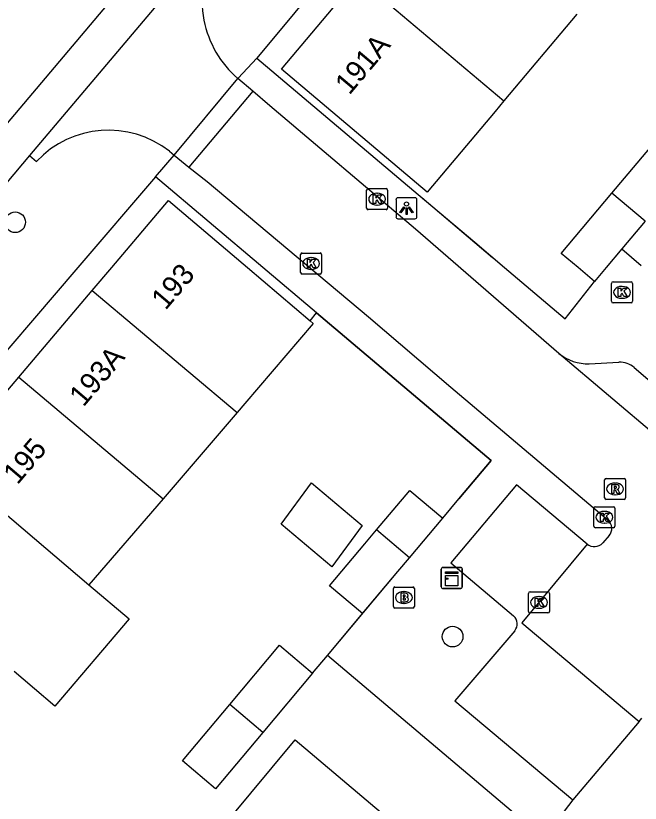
# Model space of a CAD drawing. Extents: x 160356 to 161355, y 381727 to 382845.
# Drawn here: x 160534.35 to 160564.02, y 382224.57 to 382261.95 of the extents above; entities that cross this region are included whole.
import ezdxf

# ---------------------------------------------------------------- set-up
doc = ezdxf.new("R2010")
doc.units = 0
for name, color, linetype in [('IMGEO_Boom', 7, 'Continuous'), ('IMGEO_Brandkraan', 7, 'Continuous'), ('IMGEO_Kast', 7, 'Continuous'), ('IMGEO_Kolk', 7, 'Continuous'), ('IMGEO_Lichtpunt', 7, 'Continuous'), ('IMGEO_Muur', 7, 'Continuous'), ('IMGEO_Pand', 7, 'Continuous'), ('IMGEO_Pand_nummerreeks', 7, 'Continuous'), ('IMGEO_Rijbaan_lokaal_gesloten', 7, 'Continuous'), ('IMGEO_Rijbaan_lokaal_open', 7, 'Continuous'), ('IMGEO_Rioolput', 7, 'Continuous'), ('IMGEO_Voetpad_open', 7, 'Continuous')]:
    doc.layers.add(name, color=color, linetype=linetype)

msp = doc.modelspace()

# ---------------------------------------------------------------- linework, layer by layer
at = {"layer": 'IMGEO_Boom'}
for centre in [(160534.323, 382252.15), (160555.103, 382232.482)]:
    msp.add_circle(centre, 0.489, dxfattribs=at)
at = {"layer": 'IMGEO_Brandkraan'}
for p, q in [((160552.364, 382234.836), (160553.216, 382234.836)), ((160552.289, 382233.91), (160552.289, 382234.762)), ((160552.777, 382234.616), (160552.802, 382234.616)), ((160553.29, 382234.762), (160553.29, 382233.91)), ((160553.216, 382233.836), (160552.364, 382233.836)), ((160552.8, 382234.056), (160552.775, 382234.056))]:
    msp.add_line(p, q, dxfattribs=at)
for points in [[(160552.364, 382234.836), (160553.216, 382234.836)], [(160552.289, 382233.91), (160552.289, 382234.762)], [(160552.637, 382234.536), (160552.637, 382234.136), (160552.85, 382234.136)], [(160552.868, 382234.536), (160552.637, 382234.536)], [(160552.816, 382234.455), (160552.762, 382234.455), (160552.762, 382234.379)], [(160553.29, 382234.762), (160553.29, 382233.91)], [(160552.762, 382234.379), (160552.815, 382234.379)], [(160552.824, 382234.303), (160552.762, 382234.303), (160552.762, 382234.222)], [(160552.762, 382234.222), (160552.824, 382234.222)], [(160553.216, 382233.836), (160552.364, 382233.836)]]:
    msp.add_lwpolyline(points, dxfattribs=at)
for centre, radius, start, end in [((160552.366, 382234.76), 0.0765, 91.552, 178.448), ((160552.366, 382234.76), 0.0765, 91.552, 178.448), ((160553.214, 382234.76), 0.0765, 1.552, 88.448), ((160553.214, 382234.76), 0.0765, 1.552, 88.448), ((160552.817, 382234.417), 0.0379, 267.8285, 90.9355), ((160552.872, 382234.391), 0.145, 59.4692, 91.5367), ((160552.897, 382234.438), 0.0922, 285.5137, 58.1501), ((160552.825, 382234.262), 0.0404, 269.8759, 90.5077), ((160552.856, 382234.387), 0.251, 268.6676, 293.5347), ((160552.902, 382234.246), 0.105, 301.3115, 78.989), ((160552.366, 382233.912), 0.0765, 181.552, 268.448), ((160552.366, 382233.912), 0.0765, 181.552, 268.448), ((160553.214, 382233.912), 0.0765, 271.552, 358.448), ((160553.214, 382233.912), 0.0765, 271.552, 358.448)]:
    msp.add_arc(centre, radius, start, end, dxfattribs=at)
for centre, major_axis, ratio, start_param, end_param in [((160552.776, 382234.336), (-0.387, 0.002), 0.722429, 4.712389, 7.853982), ((160552.801, 382234.336), (-0.39, 0.002), 0.717154, 1.570796, 4.712389)]:
    msp.add_ellipse(centre, major_axis=major_axis, ratio=ratio, start_param=start_param, end_param=end_param, dxfattribs=at)
at = {"layer": 'IMGEO_Kast'}
for p, q in [((160554.565, 382234.841), (160554.565, 382235.682)), ((160554.565, 382235.682), (160554.565, 382234.841)), ((160554.64, 382235.766), (160555.481, 382235.766)), ((160555.481, 382235.766), (160554.64, 382235.766)), ((160555.565, 382235.691), (160555.565, 382234.85)), ((160555.565, 382234.85), (160555.565, 382235.691)), ((160555.49, 382234.766), (160554.649, 382234.766)), ((160554.649, 382234.766), (160555.49, 382234.766))]:
    msp.add_line(p, q, dxfattribs=at)
for points in [[(160554.76, 382235.556), (160555.36, 382235.556), (160555.36, 382235.471), (160554.76, 382235.471), (160554.76, 382235.556)], [(160554.76, 382235.381), (160555.36, 382235.381), (160555.36, 382234.892), (160554.76, 382234.892), (160554.76, 382235.381)]]:
    msp.add_lwpolyline(points, dxfattribs=at)
msp.add_circle((160554.844, 382235.23), 0.0377, dxfattribs=at)
for centre, start, end in [((160554.643, 382235.688), 92.4484, 184.2845), ((160554.643, 382235.688), 92.4484, 184.2845), ((160555.487, 382235.688), 2.4484, 94.2845), ((160555.487, 382235.688), 2.4484, 94.2845), ((160554.643, 382234.844), 182.4484, 274.2845), ((160554.643, 382234.844), 182.4484, 274.2845), ((160555.487, 382234.844), 272.4484, 4.2845), ((160555.487, 382234.844), 272.4484, 4.2845)]:
    msp.add_arc(centre, 0.0779, start, end, dxfattribs=at)
at = {"layer": 'IMGEO_Kolk'}
for p, q in [((160551.017, 382252.821), (160551.017, 382253.673)), ((160551.092, 382253.747), (160551.944, 382253.747)), ((160551.505, 382253.527), (160551.53, 382253.527)), ((160552.018, 382253.673), (160552.018, 382252.821)), ((160551.528, 382252.967), (160551.503, 382252.967)), ((160551.944, 382252.747), (160551.092, 382252.747)), ((160547.882, 382249.764), (160547.882, 382250.616)), ((160547.957, 382250.69), (160548.809, 382250.69)), ((160548.883, 382250.616), (160548.883, 382249.764)), ((160548.37, 382250.47), (160548.395, 382250.47)), ((160548.393, 382249.91), (160548.368, 382249.91)), ((160548.809, 382249.69), (160547.957, 382249.69)), ((160562.652, 382248.396), (160562.652, 382249.248)), ((160562.727, 382249.322), (160563.579, 382249.322)), ((160563.14, 382249.102), (160563.165, 382249.102)), ((160563.653, 382249.248), (160563.653, 382248.396)), ((160563.579, 382248.322), (160562.727, 382248.322)), ((160563.163, 382248.542), (160563.138, 382248.542)), ((160561.813, 382237.722), (160561.813, 382238.574)), ((160561.888, 382238.648), (160562.74, 382238.648)), ((160562.814, 382238.574), (160562.814, 382237.722)), ((160562.301, 382238.428), (160562.326, 382238.428)), ((160562.324, 382237.868), (160562.299, 382237.868)), ((160562.74, 382237.648), (160561.888, 382237.648)), ((160558.708, 382233.681), (160558.708, 382234.533)), ((160558.783, 382234.607), (160559.635, 382234.607)), ((160559.709, 382234.533), (160559.709, 382233.681)), ((160559.196, 382234.387), (160559.221, 382234.387)), ((160559.219, 382233.827), (160559.194, 382233.827)), ((160559.635, 382233.607), (160558.783, 382233.607))]:
    msp.add_line(p, q, dxfattribs=at)
for points in [[(160551.017, 382252.821), (160551.017, 382253.673)], [(160551.092, 382253.747), (160551.944, 382253.747)], [(160552.018, 382253.673), (160552.018, 382252.821)], [(160551.338, 382253.447), (160551.461, 382253.447), (160551.461, 382253.296), (160551.591, 382253.447), (160551.755, 382253.447), (160551.609, 382253.296), (160551.762, 382253.047), (160551.61, 382253.047), (160551.525, 382253.211), (160551.461, 382253.144), (160551.461, 382253.047), (160551.338, 382253.047), (160551.338, 382253.447)], [(160551.944, 382252.747), (160551.092, 382252.747)], [(160547.882, 382249.764), (160547.882, 382250.616)], [(160547.957, 382250.69), (160548.809, 382250.69)], [(160548.883, 382250.616), (160548.883, 382249.764)], [(160548.203, 382250.39), (160548.326, 382250.39), (160548.326, 382250.239), (160548.456, 382250.39), (160548.62, 382250.39), (160548.474, 382250.239), (160548.627, 382249.99), (160548.475, 382249.99), (160548.39, 382250.154), (160548.326, 382250.087), (160548.326, 382249.99), (160548.203, 382249.99), (160548.203, 382250.39)], [(160548.809, 382249.69), (160547.957, 382249.69)], [(160562.652, 382248.396), (160562.652, 382249.248)], [(160562.727, 382249.322), (160563.579, 382249.322)], [(160562.973, 382249.022), (160563.096, 382249.022), (160563.096, 382248.871), (160563.226, 382249.022), (160563.39, 382249.022), (160563.244, 382248.871), (160563.397, 382248.622), (160563.245, 382248.622), (160563.16, 382248.786), (160563.096, 382248.719), (160563.096, 382248.622), (160562.973, 382248.622), (160562.973, 382249.022)], [(160563.653, 382249.248), (160563.653, 382248.396)], [(160563.579, 382248.322), (160562.727, 382248.322)], [(160561.813, 382237.722), (160561.813, 382238.574)], [(160561.888, 382238.648), (160562.74, 382238.648)], [(160562.814, 382238.574), (160562.814, 382237.722)], [(160562.134, 382238.348), (160562.257, 382238.348), (160562.257, 382238.197), (160562.387, 382238.348), (160562.551, 382238.348), (160562.405, 382238.197), (160562.558, 382237.948), (160562.406, 382237.948), (160562.321, 382238.112), (160562.257, 382238.045), (160562.257, 382237.948), (160562.134, 382237.948), (160562.134, 382238.348)], [(160562.74, 382237.648), (160561.888, 382237.648)], [(160558.708, 382233.681), (160558.708, 382234.533)], [(160558.783, 382234.607), (160559.635, 382234.607)], [(160559.709, 382234.533), (160559.709, 382233.681)], [(160559.029, 382234.307), (160559.152, 382234.307), (160559.152, 382234.156), (160559.282, 382234.307), (160559.446, 382234.307), (160559.3, 382234.156), (160559.453, 382233.907), (160559.301, 382233.907), (160559.216, 382234.071), (160559.152, 382234.004), (160559.152, 382233.907), (160559.029, 382233.907), (160559.029, 382234.307)], [(160559.635, 382233.607), (160558.783, 382233.607)]]:
    msp.add_lwpolyline(points, dxfattribs=at)
for centre, start, end in [((160551.094, 382253.671), 91.552, 178.448), ((160551.094, 382253.671), 91.552, 178.448), ((160551.942, 382253.671), 1.552, 88.448), ((160551.942, 382253.671), 1.552, 88.448), ((160551.094, 382252.823), 181.552, 268.448), ((160551.094, 382252.823), 181.552, 268.448), ((160551.942, 382252.823), 271.552, 358.448), ((160551.942, 382252.823), 271.552, 358.448), ((160547.959, 382250.614), 91.552, 178.448), ((160547.959, 382250.614), 91.552, 178.448), ((160548.807, 382250.614), 1.552, 88.448), ((160548.807, 382250.614), 1.552, 88.448), ((160547.959, 382249.766), 181.552, 268.448), ((160547.959, 382249.766), 181.552, 268.448), ((160548.807, 382249.766), 271.552, 358.448), ((160548.807, 382249.766), 271.552, 358.448), ((160562.729, 382249.246), 91.552, 178.448), ((160562.729, 382249.246), 91.552, 178.448), ((160563.577, 382249.246), 1.552, 88.448), ((160563.577, 382249.246), 1.552, 88.448), ((160562.729, 382248.398), 181.552, 268.448), ((160562.729, 382248.398), 181.552, 268.448), ((160563.577, 382248.398), 271.552, 358.448), ((160563.577, 382248.398), 271.552, 358.448), ((160561.89, 382238.572), 91.552, 178.448), ((160561.89, 382238.572), 91.552, 178.448), ((160562.738, 382238.572), 1.552, 88.448), ((160562.738, 382238.572), 1.552, 88.448), ((160561.89, 382237.724), 181.552, 268.448), ((160561.89, 382237.724), 181.552, 268.448), ((160562.738, 382237.724), 271.552, 358.448), ((160562.738, 382237.724), 271.552, 358.448), ((160558.785, 382234.531), 91.552, 178.448), ((160558.785, 382234.531), 91.552, 178.448), ((160559.633, 382234.531), 1.552, 88.448), ((160559.633, 382234.531), 1.552, 88.448), ((160558.785, 382233.683), 181.552, 268.448), ((160558.785, 382233.683), 181.552, 268.448), ((160559.633, 382233.683), 271.552, 358.448), ((160559.633, 382233.683), 271.552, 358.448)]:
    msp.add_arc(centre, 0.0765, start, end, dxfattribs=at)
for centre, major_axis, ratio, start_param, end_param in [((160551.504, 382253.247), (-0.387, 0.002), 0.722429, 4.712389, 7.853982), ((160551.529, 382253.247), (-0.39, 0.002), 0.717154, 1.570796, 4.712389), ((160548.369, 382250.19), (-0.387, 0.002), 0.722429, 4.712389, 7.853982), ((160548.394, 382250.19), (-0.39, 0.002), 0.717154, 1.570796, 4.712389), ((160563.139, 382248.822), (-0.387, 0.002), 0.722429, 4.712389, 7.853982), ((160563.164, 382248.822), (-0.39, 0.002), 0.717154, 1.570796, 4.712389), ((160562.3, 382238.148), (-0.387, 0.002), 0.722429, 4.712389, 7.853982), ((160562.325, 382238.148), (-0.39, 0.002), 0.717154, 1.570796, 4.712389), ((160559.195, 382234.107), (-0.387, 0.002), 0.722429, 4.712389, 7.853982), ((160559.22, 382234.107), (-0.39, 0.002), 0.717154, 1.570796, 4.712389)]:
    msp.add_ellipse(centre, major_axis=major_axis, ratio=ratio, start_param=start_param, end_param=end_param, dxfattribs=at)
at = {"layer": 'IMGEO_Lichtpunt'}
for p, q in [((160552.415, 382253.218), (160552.415, 382252.411)), ((160552.415, 382253.218), (160552.415, 382252.411)), ((160553.317, 382253.313), (160552.509, 382253.313)), ((160553.317, 382253.313), (160552.509, 382253.313)), ((160553.411, 382252.411), (160553.411, 382253.218)), ((160553.411, 382252.411), (160553.411, 382253.218)), ((160552.509, 382252.317), (160553.317, 382252.317)), ((160552.509, 382252.317), (160553.317, 382252.317))]:
    msp.add_line(p, q, dxfattribs=at)
for points in [[(160552.789, 382252.882), (160552.828, 382252.854), (160552.64, 382252.592), (160552.602, 382252.619), (160552.789, 382252.882)], [(160552.891, 382252.834), (160552.938, 382252.834), (160552.938, 382252.512), (160552.891, 382252.512), (160552.891, 382252.834)], [(160553.001, 382252.854), (160553.039, 382252.881), (160553.226, 382252.619), (160553.187, 382252.591), (160553.001, 382252.854)]]:
    msp.add_lwpolyline(points, dxfattribs=at)
msp.add_circle((160552.914, 382253.016), 0.0994, dxfattribs=at)
for centre, start, end in [((160552.509, 382253.218), 90, 180), ((160552.509, 382253.218), 90, 180), ((160553.317, 382253.218), 0, 90), ((160553.317, 382253.218), 0, 90), ((160552.509, 382252.411), 180, 270), ((160552.509, 382252.411), 180, 270), ((160553.317, 382252.411), 270, 0), ((160553.317, 382252.411), 270, 360)]:
    msp.add_arc(centre, 0.0946, start, end, dxfattribs=at)
at = {"layer": 'IMGEO_Muur'}
for points in [[(160553.643, 382253.317), (160557.003, 382250.476)], [(160548.33, 382247.474), (160548.642, 382247.847)], [(160548.642, 382247.847), (160556.93, 382240.845), (160555.404, 382239.017)], [(160549.153, 382231.581), (160552.508, 382235.573)], [(160548.454, 382230.75), (160549.153, 382231.581)]]:
    msp.add_lwpolyline(points, dxfattribs=at)
at = {"layer": 'IMGEO_Pand'}
for points in [[(160557.539, 382257.908), (160557.122, 382257.412), (160553.903, 382253.585), (160546.973, 382259.415), (160550.624, 382263.755)], [(160550.624, 382263.755), (160557.539, 382257.908)], [(160561.001, 382262.022), (160557.539, 382257.908)], [(160562.675, 382253.529), (160564.899, 382256.175), (160566.479, 382254.847)], [(160561.849, 382249.339), (160561.063, 382250), (160560.269, 382250.667), (160562.675, 382253.529)], [(160564.252, 382252.197), (160562.675, 382253.529)], [(160537.987, 382248.909), (160538.914, 382250), (160541.613, 382253.178), (160545.355, 382250), (160548.33, 382247.474), (160548.474, 382247.351), (160545.238, 382243.541), (160544.869, 382243.113)], [(160564.252, 382252.197), (160563.145, 382250.88)], [(160563.145, 382250.88), (160562.405, 382250), (160561.849, 382249.339)], [(160534.5, 382244.803), (160537.987, 382248.909)], [(160537.987, 382248.909), (160544.869, 382243.113)], [(160531.029, 382240.717), (160534.5, 382244.803)], [(160534.5, 382244.803), (160541.347, 382239.029)], [(160544.869, 382243.113), (160541.347, 382239.029)], [(160531.029, 382240.717), (160537.826, 382234.945)], [(160546.966, 382237.82), (160548.404, 382239.778), (160550.811, 382237.753), (160549.374, 382235.794), (160546.966, 382237.82)], [(160551.485, 382237.543), (160553.067, 382239.424), (160554.636, 382238.104)], [(160541.347, 382239.029), (160537.826, 382234.945)], [(160553.054, 382236.222), (160554.636, 382238.104)], [(160550.831, 382233.579), (160549.262, 382234.899), (160550.939, 382236.893), (160551.485, 382237.543)], [(160553.054, 382236.222), (160551.485, 382237.543)], [(160550.831, 382233.579), (160552.508, 382235.573), (160553.054, 382236.222)], [(160537.826, 382234.945), (160539.732, 382233.327), (160536.214, 382229.184), (160534.277, 382230.829)], [(160544.522, 382229.259), (160546.885, 382232.07), (160548.454, 382230.75), (160546.085, 382227.932)], [(160546.085, 382227.932), (160543.84, 382225.262), (160542.271, 382226.582), (160544.522, 382229.259)], [(160546.085, 382227.932), (160544.522, 382229.259)], [(160546.1, 382217.031), (160541.818, 382220.612), (160544.424, 382223.737), (160547.626, 382227.576), (160551.91, 382223.955)]]:
    msp.add_lwpolyline(points, dxfattribs=at)
at = {"layer": 'IMGEO_Rijbaan_lokaal_gesloten'}
for points in [[(160491.199, 382206.25), (160544.163, 382268.947), (160548.551, 382274.127), (160549.933, 382272.986)], [(160534.997, 382255.317), (160531.752, 382251.474)]]:
    msp.add_lwpolyline(points, dxfattribs=at)
at = {"layer": 'IMGEO_Rijbaan_lokaal_open'}
for points in [[(160543.539, 382265.412), (160534.997, 382255.317)], [(160541.876, 382255.34), (160544.899, 382258.973)], [(160545.617, 382258.378), (160544.899, 382258.973)], [(160545.617, 382258.378), (160542.577, 382254.762)], [(160560.156, 382245.921), (160553.337, 382251.819), (160546.421, 382257.67), (160545.617, 382258.378)], [(160541.655, 382255.523), (160541.876, 382255.34)], [(160534.997, 382255.317), (160535.34, 382255.037)], [(160541.876, 382255.34), (160542.577, 382254.762)], [(160542.577, 382254.762), (160543.44, 382254.08), (160551.105, 382247.654), (160555.02, 382244.323), (160562.487, 382238.003)], [(160567.189, 382239.935), (160564.871, 382241.937), (160560.156, 382245.921)], [(160562.539, 382237.274), (160562.236, 382236.931)], [(160561.493, 382236.875), (160558.4, 382233.13), (160563.969, 382228.451)], [(160563.969, 382228.451), (160564.097, 382228.603)]]:
    msp.add_lwpolyline(points, dxfattribs=at)
for centre, radius, start, end in [((160548.119, 382262.678), 4.918, 149.8689, 191.0103), ((160548.098, 382262.681), 4.897, 191.0922, 229.2196), ((160538.763, 382251.827), 4.693, 51.9625, 136.8391), ((160562.155, 382237.613), 0.512, 318.5471, 49.613), ((160561.836, 382237.284), 0.534, 230.0683, 318.5522)]:
    msp.add_arc(centre, radius, start, end, dxfattribs=at)
at = {"layer": 'IMGEO_Rioolput'}
for p, q in [((160562.321, 382239.066), (160562.321, 382239.918)), ((160562.396, 382239.992), (160563.248, 382239.992)), ((160562.809, 382239.772), (160562.834, 382239.772)), ((160563.322, 382239.918), (160563.322, 382239.066)), ((160563.248, 382238.992), (160562.396, 382238.992)), ((160562.832, 382239.212), (160562.807, 382239.212))]:
    msp.add_line(p, q, dxfattribs=at)
for points in [[(160562.321, 382239.066), (160562.321, 382239.918)], [(160562.396, 382239.992), (160563.248, 382239.992)], [(160562.91, 382239.69), (160562.658, 382239.692), (160562.658, 382239.292)], [(160563.322, 382239.918), (160563.322, 382239.066)], [(160562.658, 382239.292), (160562.782, 382239.292), (160562.782, 382239.454), (160562.793, 382239.454)], [(160562.836, 382239.611), (160562.782, 382239.611), (160562.782, 382239.53)], [(160562.782, 382239.53), (160562.834, 382239.53)], [(160562.84, 382239.425), (160562.911, 382239.292), (160563.051, 382239.292), (160562.986, 382239.418)], [(160563.248, 382238.992), (160562.396, 382238.992)]]:
    msp.add_lwpolyline(points, dxfattribs=at)
for centre, radius, start, end in [((160562.398, 382239.916), 0.0765, 91.552, 178.448), ((160562.398, 382239.916), 0.0765, 91.552, 178.448), ((160562.909, 382239.58), 0.109, 350.3612, 89.416), ((160563.246, 382239.916), 0.0765, 1.552, 88.448), ((160563.246, 382239.916), 0.0765, 1.552, 88.448), ((160562.792, 382239.401), 0.0533, 26.0293, 88.6989), ((160562.818, 382239.719), 0.19, 274.7715, 282.9687), ((160562.842, 382239.515), 0.0964, 77.0061, 93.1865), ((160562.856, 382239.572), 0.0378, 276.6634, 79.6772), ((160562.907, 382239.58), 0.112, 277.5842, 350.9817), ((160562.891, 382239.365), 0.108, 29.5134, 73.7905), ((160562.398, 382239.068), 0.0765, 181.552, 268.448), ((160562.398, 382239.068), 0.0765, 181.552, 268.448), ((160563.246, 382239.068), 0.0765, 271.552, 358.448), ((160563.246, 382239.068), 0.0765, 271.552, 358.448)]:
    msp.add_arc(centre, radius, start, end, dxfattribs=at)
for centre, major_axis, ratio, start_param, end_param in [((160562.808, 382239.492), (-0.387, 0.002), 0.722429, 4.712389, 7.853982), ((160562.833, 382239.492), (-0.39, 0.002), 0.717154, 1.570796, 4.712389)]:
    msp.add_ellipse(centre, major_axis=major_axis, ratio=ratio, start_param=start_param, end_param=end_param, dxfattribs=at)
at = {"layer": 'IMGEO_Voetpad_open'}
for points in [[(160558.601, 382275.324), (160545.81, 382259.938)], [(160545.81, 382259.938), (160544.918, 382258.996), (160544.899, 382258.973)], [(160545.81, 382259.938), (160553.467, 382253.468), (160556.153, 382251.202), (160557.567, 382250), (160560.447, 382247.566), (160561.849, 382249.339)], [(160540.994, 382254.308), (160541.876, 382255.34)], [(160540.994, 382254.308), (160537.301, 382250), (160526.611, 382237.529)], [(160554.636, 382238.104), (160555.404, 382239.017), (160556.93, 382240.845), (160548.642, 382247.847), (160546.093, 382250), (160540.994, 382254.308)], [(160563.145, 382250.88), (160564.068, 382250.099)], [(160561.596, 382245.434), (160563.006, 382245.509)], [(160563.727, 382245.252), (160567.545, 382242.003)], [(160561.493, 382236.875), (160558.133, 382239.693), (160555.012, 382235.986), (160558.001, 382233.464)], [(160559.424, 382222.918), (160549.153, 382231.581), (160550.831, 382233.579)], [(160558.058, 382232.762), (160555.205, 382229.439), (160560.815, 382224.738)], [(160563.969, 382228.451), (160560.815, 382224.738)], [(160560.815, 382224.738), (160559.424, 382222.918)]]:
    msp.add_lwpolyline(points, dxfattribs=at)
for centre, radius, start, end in [((160561.504, 382247.535), 2.103, 230.1284, 272.5011), ((160563.041, 382244.467), 1.043, 48.8559, 91.907), ((160557.682, 382233.085), 0.495, 319.3304, 49.9536)]:
    msp.add_arc(centre, radius, start, end, dxfattribs=at)

# ---------------------------------------------------------------- texts
at = {"layer": 'IMGEO_Pand_nummerreeks'}
for s, rotation, p in [('191A', 49.9258, (160550.198, 382258.153)), ('193', 49.659, (160541.467, 382247.939)), ('193A', 49.6573, (160537.567, 382243.348)), ('195', 49.6573, (160534.432, 382239.656))]:
    msp.add_text(s, height=1, rotation=rotation, dxfattribs=at).set_placement(p)

doc.saveas('drawing.dxf')
